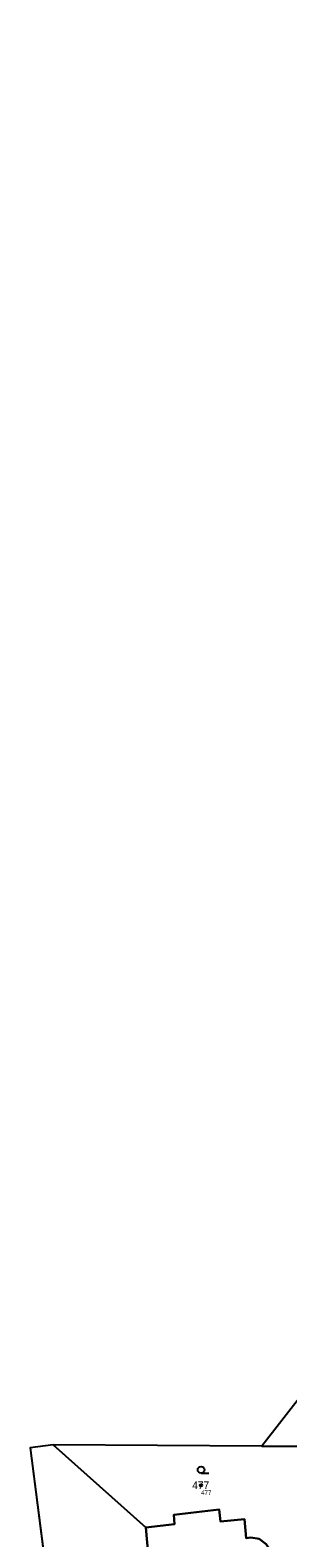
# Model space of a CAD drawing. Extents: x -754731 to -751381, y -1060564 to -1058101.
# Drawn here: x -754477.6 to -754420.1, y -1059666.5 to -1059330.4 of the extents above; entities that cross this region are included whole.
import ezdxf

# ---------------------------------------------------------------- set-up
doc = ezdxf.new("R2010")
doc.units = 0
for name, color, linetype in [('Definiční body', 7, 'Continuous'), ('Hranice parcel', 7, 'Continuous'), ('Parcelní čísla', 7, 'Continuous'), ('Polygon budovy', 7, 'Continuous'), ('Polygon ku', 7, 'Continuous'), ('Polygon parcely', 7, 'Continuous'), ('Vnitřní kresba', 7, 'Continuous'), ('Značky kultur', 7, 'Continuous')]:
    doc.layers.add(name, color=color, linetype=linetype)

msp = doc.modelspace()

# ---------------------------------------------------------------- linework, layer by layer
at = {"layer": 'Definiční body'}
msp.add_circle((-754439.48, -1059654.77), 0.25, dxfattribs=at)
at = {"layer": 'Hranice parcel'}
for p, q in [((-754416.47, -1059633.92), (-754425.93, -1059646.02)), ((-754472.49, -1059645.75), (-754477.61, -1059646.42)), ((-754477.61, -1059646.42), (-754473.51, -1059678.36)), ((-754425.93, -1059646.02), (-754472.49, -1059645.75)), ((-754409.94, -1059646.18), (-754425.93, -1059646.02))]:
    msp.add_line(p, q, dxfattribs=at)
msp.add_lwpolyline([(-754472.49, -1059645.75), (-754451.77, -1059664.17), (-754445.42, -1059663.46), (-754445.53, -1059661.37), (-754435.42, -1059660.18), (-754435.14, -1059662.87), (-754429.82, -1059662.33), (-754429.45, -1059666.6), (-754428.35, -1059666.45), (-754426.54, -1059666.7), (-754424.96, -1059667.88), (-754423.75, -1059669.66), (-754424.31, -1059671.35), (-754423.91, -1059675.85), (-754426.97, -1059676.31), (-754426.73, -1059680.35), (-754425.06, -1059683.57), (-754453.56, -1059687.26), (-754459.7, -1059678.42), (-754467.92, -1059677.85), (-754469.09, -1059677.71)], dxfattribs=at)
at = {"layer": 'Polygon budovy'}
msp.add_lwpolyline([(-754426.54, -1059666.7), (-754428.35, -1059666.45), (-754429.45, -1059666.6), (-754429.82, -1059662.33), (-754435.14, -1059662.87), (-754435.42, -1059660.18), (-754445.53, -1059661.37), (-754445.42, -1059663.46), (-754451.77, -1059664.17), (-754451.03, -1059672.57)], dxfattribs=at)
at = {"layer": 'Polygon ku'}
msp.add_lwpolyline([(-754390.66, -1059329.03), (-754385.87, -1059372.37), (-754377.1, -1059447.2), (-754377.76, -1059449.14), (-754377.99, -1059449.81), (-754378, -1059454.75), (-754378.03, -1059465.45), (-754380.32, -1059510.89), (-754381.23, -1059516.97), (-754384.38, -1059556.55), (-754385.23, -1059567.19), (-754397.23, -1059591.63), (-754399.54, -1059601.79), (-754403.92, -1059613.56), (-754416.47, -1059633.92), (-754425.93, -1059646.02), (-754472.49, -1059645.75), (-754477.61, -1059646.42), (-754473.51, -1059678.36)], dxfattribs=at)
at = {"layer": 'Polygon parcely'}
for points in [[(-754303.84, -1059647.87), (-754308.08, -1059637.63), (-754315.42, -1059639), (-754317.94, -1059639), (-754323.29, -1059638.93), (-754344.57, -1059638.66), (-754355.91, -1059638.3), (-754415.14, -1059636.44), (-754416.47, -1059633.92), (-754425.93, -1059646.02), (-754409.94, -1059646.18), (-754404.3, -1059646.39), (-754371.76, -1059647.78), (-754356.33, -1059647.6), (-754349.38, -1059647.81), (-754313.13, -1059649.59)], [(-754477.61, -1059646.42), (-754473.51, -1059678.36), (-754469.09, -1059677.71), (-754467.92, -1059677.85), (-754459.7, -1059678.42), (-754453.56, -1059687.26), (-754425.06, -1059683.57), (-754426.73, -1059680.35), (-754426.97, -1059676.31), (-754423.91, -1059675.85), (-754424.31, -1059671.35), (-754423.75, -1059669.66), (-754424.96, -1059667.88), (-754426.54, -1059666.7), (-754428.35, -1059666.45), (-754429.45, -1059666.6), (-754429.82, -1059662.33), (-754435.14, -1059662.87), (-754435.42, -1059660.18), (-754445.53, -1059661.37), (-754445.42, -1059663.46), (-754451.77, -1059664.17), (-754472.49, -1059645.75)]]:
    msp.add_lwpolyline(points, close=True, dxfattribs=at)
msp.add_lwpolyline([(-754405.73, -1059668.58), (-754405.19, -1059656.03), (-754410.21, -1059655.66), (-754409.94, -1059646.18), (-754425.93, -1059646.02), (-754472.49, -1059645.75), (-754451.77, -1059664.17), (-754445.42, -1059663.46), (-754445.53, -1059661.37), (-754435.42, -1059660.18), (-754435.14, -1059662.87), (-754429.82, -1059662.33), (-754429.45, -1059666.6), (-754428.35, -1059666.45), (-754426.54, -1059666.7)], dxfattribs=at)
at = {"layer": 'Vnitřní kresba'}
msp.add_line((-754451.03, -1059672.57), (-754451.77, -1059664.17), dxfattribs=at)
at = {"layer": 'Značky kultur'}
msp.add_line((-754439.47, -1059652.07), (-754437.72, -1059652.07), dxfattribs=at)
msp.add_circle((-754439.47, -1059651.32), 0.75, dxfattribs=at)

# ---------------------------------------------------------------- texts
at = {"layer": 'Definiční body'}
msp.add_text('477', height=1, dxfattribs=at).set_placement((-754439.48, -1059656.93))
at = {"layer": 'Parcelní čísla'}
msp.add_text('477', height=1.7, dxfattribs=at).set_placement((-754441.45, -1059655.62))

doc.saveas('drawing.dxf')
